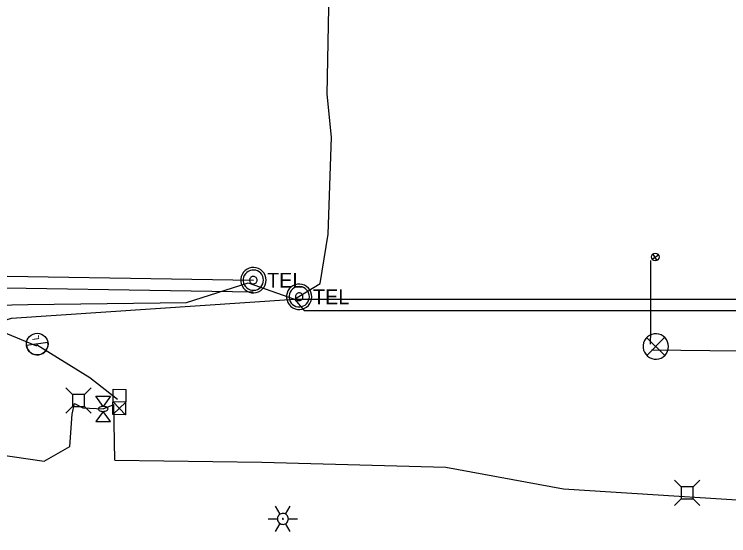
# Model space of a CAD drawing. Extents: x 596028 to 606371, y 330010 to 403088.
# Drawn here: x 604575.9 to 604761.5, y 349817.4 to 349952.8 of the extents above; entities that cross this region are included whole.
import ezdxf

# ---------------------------------------------------------------- set-up
doc = ezdxf.new("R2010")
doc.units = 0
for name, color, linetype in [('Default', 7, 'Continuous'), ('E_LTG', 7, 'Continuous'), ('E_LTG_CID', 7, 'Continuous'), ('E_SIG', 7, 'Continuous'), ('E_SIG_Conduit', 7, 'Continuous'), ('E_UTL_E', 7, 'Continuous'), ('E_UTL_E_Bold', 7, 'Continuous'), ('E_UTL_E_UG', 7, 'Continuous'), ('E_UTL_Loop_UG', 7, 'Continuous'), ('E_UTL_T', 7, 'Continuous'), ('E_UTL_T_MH', 7, 'Continuous'), ('E_UTL_T_UG', 7, 'Continuous')]:
    doc.layers.add(name, color=color, linetype=linetype)

# ---------------------------------------------------------------- blocks, each defined once
blk = doc.blocks.new('_U336')
at = {"layer": 'E_SIG'}
for p, q in [((-6.1, 0.4), (6.1, 0.4)), ((0, 6.1), (0, -6.1))]:
    blk.add_line(p, q, dxfattribs=at)
blk.add_circle((0, 0), 6.1, dxfattribs=at)
blk = doc.blocks.new('_U272')
at = {"layer": 'E_LTG'}
blk.add_lwpolyline([(0.001, -0.171), (0.001, 0.172)], dxfattribs=at)
blk.add_circle((0.001, 0), 0.171, dxfattribs=at)
blk.add_arc((0.001, 0), 0.171, 90, 270, dxfattribs=at)
blk.add_text('L', height=0.108, dxfattribs=at).set_placement((0.066, -0.042))
blk = doc.blocks.new('ACAD_PROXY_ENTITY_15')
at = {"layer": 'E_LTG'}
for points in [[(1843663.8, 1030159.59), (1843660.17, 1030165.87)], [(1843668.16, 1030159.59), (1843671.79, 1030165.87)], [(1843654.37, 1030155.82), (1843661.62, 1030155.82)], [(1843670.34, 1030155.82), (1843670.26, 1030156.64), (1843670.02, 1030157.44), (1843669.64, 1030158.17), (1843669.13, 1030158.82), (1843668.51, 1030159.36), (1843667.79, 1030159.78), (1843667.01, 1030160.05), (1843666.19, 1030160.17), (1843665.36, 1030160.13), (1843664.56, 1030159.93), (1843663.8, 1030159.59), (1843663.13, 1030159.11), (1843662.56, 1030158.51), (1843662.11, 1030157.81), (1843661.8, 1030157.04), (1843661.64, 1030156.23), (1843661.64, 1030155.4), (1843661.8, 1030154.59), (1843662.11, 1030153.82), (1843662.56, 1030153.12), (1843663.13, 1030152.52), (1843663.8, 1030152.04), (1843664.56, 1030151.7), (1843665.36, 1030151.51), (1843666.19, 1030151.47), (1843667.01, 1030151.58), (1843667.79, 1030151.85), (1843668.51, 1030152.27), (1843669.13, 1030152.81), (1843669.64, 1030153.46), (1843670.02, 1030154.2), (1843670.26, 1030154.99), (1843670.34, 1030155.82)], [(1843670.34, 1030155.82), (1843670.26, 1030156.64), (1843670.02, 1030157.44), (1843669.64, 1030158.17), (1843669.13, 1030158.82), (1843668.51, 1030159.36), (1843667.79, 1030159.78), (1843667.01, 1030160.05), (1843666.19, 1030160.17), (1843665.36, 1030160.13), (1843664.56, 1030159.93), (1843663.8, 1030159.59), (1843663.13, 1030159.11), (1843662.56, 1030158.51), (1843662.11, 1030157.81), (1843661.8, 1030157.04), (1843661.64, 1030156.23), (1843661.64, 1030155.4), (1843661.8, 1030154.59), (1843662.11, 1030153.82), (1843662.56, 1030153.12), (1843663.13, 1030152.52), (1843663.8, 1030152.04), (1843664.56, 1030151.7), (1843665.36, 1030151.51), (1843666.19, 1030151.47), (1843667.01, 1030151.58), (1843667.79, 1030151.85), (1843668.51, 1030152.27), (1843669.13, 1030152.81), (1843669.64, 1030153.46), (1843670.02, 1030154.2), (1843670.26, 1030154.99), (1843670.34, 1030155.82)], [(1843670.34, 1030155.82), (1843670.26, 1030156.64), (1843670.02, 1030157.44), (1843669.64, 1030158.17), (1843669.13, 1030158.82), (1843668.51, 1030159.36), (1843667.79, 1030159.78), (1843667.01, 1030160.05), (1843666.19, 1030160.17), (1843665.36, 1030160.13), (1843664.56, 1030159.93), (1843663.8, 1030159.59), (1843663.13, 1030159.11), (1843662.56, 1030158.51), (1843662.11, 1030157.81), (1843661.8, 1030157.04), (1843661.64, 1030156.23), (1843661.64, 1030155.4), (1843661.8, 1030154.59), (1843662.11, 1030153.82), (1843662.56, 1030153.12), (1843663.13, 1030152.52), (1843663.8, 1030152.04), (1843664.56, 1030151.7), (1843665.36, 1030151.51), (1843666.19, 1030151.47), (1843667.01, 1030151.58), (1843667.79, 1030151.85), (1843668.51, 1030152.27), (1843669.13, 1030152.81), (1843669.64, 1030153.46), (1843670.02, 1030154.2), (1843670.26, 1030154.99), (1843670.34, 1030155.82)], [(1843666.34, 1030155.82), (1843666.34, 1030155.88), (1843666.32, 1030155.95), (1843666.29, 1030156.01), (1843666.24, 1030156.07), (1843666.19, 1030156.11), (1843666.13, 1030156.15), (1843666.07, 1030156.17), (1843666, 1030156.18), (1843665.93, 1030156.18), (1843665.86, 1030156.16), (1843665.8, 1030156.13), (1843665.74, 1030156.09), (1843665.69, 1030156.04), (1843665.66, 1030155.98), (1843665.63, 1030155.92), (1843665.62, 1030155.85), (1843665.62, 1030155.78), (1843665.63, 1030155.71), (1843665.66, 1030155.65), (1843665.69, 1030155.59), (1843665.74, 1030155.54), (1843665.8, 1030155.5), (1843665.86, 1030155.47), (1843665.93, 1030155.46), (1843666, 1030155.45), (1843666.07, 1030155.46), (1843666.13, 1030155.49), (1843666.19, 1030155.52), (1843666.24, 1030155.57), (1843666.29, 1030155.62), (1843666.32, 1030155.68), (1843666.34, 1030155.75), (1843666.34, 1030155.82)], [(1843670.34, 1030155.82), (1843677.59, 1030155.82)], [(1843660.17, 1030145.76), (1843663.8, 1030152.04)], [(1843671.79, 1030145.76), (1843668.16, 1030152.04)]]:
    blk.add_lwpolyline(points, dxfattribs=at)
blk = doc.blocks.new('POINT_DISPLAY')
at = {"layer": 'Default'}
blk.add_line((0, 0), (0, 0), dxfattribs=at)
blk = doc.blocks.new('CBX')
at = {"layer": 'E_SIG'}
for p, q in [((0, 16.5), (-32.9, -16.5)), ((-32.9, 16.5), (0, -16.5)), ((0, -16.5), (0, 16.5))]:
    blk.add_line(p, q, dxfattribs=at)
blk.add_lwpolyline([(-32.9, -16.5), (-32.9, 16.5), (32.9, 16.5), (32.9, -16.5)], close=True, dxfattribs=at)
blk.add_blockref('POINT_DISPLAY', (0, 0), dxfattribs=at)

msp = doc.modelspace()

# ---------------------------------------------------------------- linework, layer by layer
at = {"layer": 'E_LTG_CID'}
for points in [[(604581.81, 349866.67), (604572.79, 349870.4), (604558.17, 349871.78), (604526.12, 349873.05), (604499.73, 349874.13), (604447.04, 349869.75)], [(604581.75, 349867.11), (604595.59, 349858.54), (604602.72, 349852.9)]]:
    msp.add_lwpolyline(points, dxfattribs=at)
at = {"layer": 'E_SIG'}
for points in [[(604745.87, 349866.56), (604745.82, 349867.18), (604745.64, 349867.78), (604745.35, 349868.34), (604744.96, 349868.83), (604744.49, 349869.24), (604743.95, 349869.56), (604743.35, 349869.76), (604742.73, 349869.85), (604742.11, 349869.82), (604741.5, 349869.67), (604740.92, 349869.41), (604740.41, 349869.05), (604739.98, 349868.6), (604739.64, 349868.07), (604739.41, 349867.49), (604739.29, 349866.87), (604739.29, 349866.24), (604739.41, 349865.63), (604739.64, 349865.04), (604739.98, 349864.52), (604740.41, 349864.06), (604740.92, 349863.7), (604741.5, 349863.44), (604742.11, 349863.29), (604742.73, 349863.26), (604743.35, 349863.35), (604743.95, 349863.55), (604744.49, 349863.87), (604744.96, 349864.28), (604745.35, 349864.77), (604745.64, 349865.33), (604745.82, 349865.93), (604745.87, 349866.56)], [(604744.84, 349868.89), (604740.23, 349864.23)], [(604740.23, 349868.84), (604744.88, 349864.19)]]:
    msp.add_lwpolyline(points, dxfattribs=at)
at = {"layer": 'E_SIG_Conduit'}
msp.add_lwpolyline([(604741.42, 349865.71), (604976.78, 349863.03)], dxfattribs=at)
at = {"layer": 'E_UTL_E'}
for points in [[(604591.05, 349854.08), (604589.3, 349855.83)], [(604594.15, 349854.08), (604595.9, 349855.83)], [(604594.15, 349854.08), (604591.05, 349854.08)], [(604591.05, 349854.08), (604591.05, 349850.98)], [(604594.15, 349850.98), (604594.15, 349854.08)], [(604591.05, 349850.98), (604589.3, 349849.23)], [(604591.05, 349850.98), (604594.15, 349850.98)], [(604594.15, 349850.98), (604595.9, 349849.23)]]:
    msp.add_lwpolyline(points, dxfattribs=at)
at = {"layer": 'E_UTL_E_Bold'}
for points in [[(604597.13, 349853.64), (604600.94, 349853.64)], [(604599.03, 349850.98), (604597.13, 349853.64)], [(604600.94, 349853.64), (604599.03, 349850.98)], [(604600.3, 349850.34), (604600.28, 349850.46), (604600.21, 349850.58), (604600.1, 349850.69), (604599.95, 349850.78), (604599.77, 349850.86), (604599.56, 349850.92), (604599.33, 349850.96), (604599.09, 349850.98), (604598.85, 349850.97), (604598.62, 349850.94), (604598.4, 349850.89), (604598.2, 349850.82), (604598.03, 349850.74), (604597.9, 349850.63), (604597.81, 349850.52), (604597.77, 349850.4), (604597.77, 349850.28), (604597.81, 349850.16), (604597.9, 349850.05), (604598.03, 349849.95), (604598.2, 349849.86), (604598.4, 349849.79), (604598.62, 349849.74), (604598.85, 349849.71), (604599.09, 349849.71), (604599.33, 349849.73), (604599.56, 349849.77), (604599.77, 349849.83), (604599.95, 349849.91), (604600.1, 349850), (604600.21, 349850.11), (604600.28, 349850.22), (604600.3, 349850.34)], [(604599.03, 349849.71), (604597.13, 349847.04)], [(604600.94, 349847.04), (604599.03, 349849.71)], [(604597.13, 349847.04), (604600.94, 349847.04)]]:
    msp.add_lwpolyline(points, dxfattribs=at)
at = {"layer": 'E_UTL_E_UG'}
for points in [[(604462.46, 349838.34), (604463.28, 349839.78), (604478.22, 349843.25), (604519.25, 349845.31), (604537.93, 349843.46), (604583.72, 349836.75), (604590.36, 349840.55), (604591, 349848.98), (604591.61, 349851.76), (604593.73, 349850.66), (604599.03, 349850.34), (604601.78, 349851.47)], [(604602.03, 349837.02), (604601.78, 349851.47)], [(604602.03, 349837.02), (604640.2, 349836.5), (604688.03, 349835.18), (604718.62, 349829.61), (604784.15, 349825.44), (604812.94, 349827.86), (604814.91, 349827.55), (604815.51, 349830.08), (604816.76, 349833.32), (604849.11, 349837.54), (604884.24, 349839.48)]]:
    msp.add_lwpolyline(points, dxfattribs=at)
at = {"layer": 'E_UTL_Loop_UG'}
msp.add_lwpolyline([(604741.21, 349867.18), (604741.24, 349870.43), (604741.24, 349888.88)], dxfattribs=at)
at = {"layer": 'E_UTL_T'}
for points in [[(604749.14, 349830.08), (604747.39, 349831.83)], [(604752.24, 349830.08), (604753.99, 349831.83)], [(604752.24, 349830.08), (604749.14, 349830.08)], [(604749.14, 349830.08), (604749.14, 349826.99)], [(604752.24, 349826.99), (604752.24, 349830.08)], [(604749.14, 349826.99), (604747.39, 349825.23)], [(604749.14, 349826.99), (604752.24, 349826.99)], [(604752.24, 349826.99), (604753.99, 349825.23)]]:
    msp.add_lwpolyline(points, dxfattribs=at)
at = {"layer": 'E_UTL_T_MH'}
for points in [[(604641.34, 349883.78), (604641.28, 349884.4), (604641.1, 349885), (604640.81, 349885.56), (604640.42, 349886.06), (604639.95, 349886.47), (604639.41, 349886.78), (604638.81, 349886.98), (604638.19, 349887.07), (604637.57, 349887.04), (604636.96, 349886.9), (604636.39, 349886.64), (604635.87, 349886.27), (604635.44, 349885.82), (604635.1, 349885.29), (604634.87, 349884.71), (604634.75, 349884.09), (604634.75, 349883.46), (604634.87, 349882.85), (604635.1, 349882.27), (604635.44, 349881.74), (604635.87, 349881.28), (604636.39, 349880.92), (604636.96, 349880.66), (604637.57, 349880.51), (604638.19, 349880.48), (604638.81, 349880.57), (604639.41, 349880.78), (604639.95, 349881.09), (604640.42, 349881.5), (604640.81, 349881.99), (604641.1, 349882.55), (604641.28, 349883.15), (604641.34, 349883.78)], [(604640.68, 349883.78), (604640.63, 349884.28), (604640.49, 349884.76), (604640.26, 349885.21), (604639.95, 349885.6), (604639.57, 349885.93), (604639.13, 349886.18), (604638.66, 349886.34), (604638.16, 349886.41), (604637.66, 349886.39), (604637.17, 349886.27), (604636.72, 349886.06), (604636.31, 349885.77), (604635.96, 349885.41), (604635.69, 349884.99), (604635.5, 349884.52), (604635.41, 349884.03), (604635.41, 349883.53), (604635.5, 349883.03), (604635.69, 349882.57), (604635.96, 349882.15), (604636.31, 349881.78), (604636.72, 349881.49), (604637.17, 349881.28), (604637.66, 349881.16), (604638.16, 349881.14), (604638.66, 349881.21), (604639.13, 349881.38), (604639.57, 349881.63), (604639.95, 349881.96), (604640.26, 349882.35), (604640.49, 349882.8), (604640.63, 349883.28), (604640.68, 349883.78)], [(604639.03, 349883.78), (604639.01, 349883.97), (604638.95, 349884.15), (604638.87, 349884.31), (604638.75, 349884.46), (604638.61, 349884.58), (604638.45, 349884.68), (604638.27, 349884.74), (604638.08, 349884.77), (604637.89, 349884.76), (604637.71, 349884.71), (604637.54, 349884.64), (604637.39, 349884.53), (604637.26, 349884.39), (604637.16, 349884.23), (604637.09, 349884.06), (604637.05, 349883.87), (604637.05, 349883.68), (604637.09, 349883.5), (604637.16, 349883.32), (604637.26, 349883.17), (604637.39, 349883.03), (604637.54, 349882.92), (604637.71, 349882.84), (604637.89, 349882.8), (604638.08, 349882.79), (604638.27, 349882.82), (604638.45, 349882.88), (604638.61, 349882.97), (604638.75, 349883.09), (604638.87, 349883.24), (604638.95, 349883.41), (604639.01, 349883.59), (604639.03, 349883.78)], [(604653.24, 349879.47), (604653.18, 349880.09), (604653.01, 349880.69), (604652.72, 349881.25), (604652.33, 349881.74), (604651.86, 349882.15), (604651.31, 349882.47), (604650.72, 349882.67), (604650.1, 349882.76), (604649.47, 349882.73), (604648.86, 349882.59), (604648.29, 349882.32), (604647.78, 349881.96), (604647.35, 349881.51), (604647.01, 349880.98), (604646.78, 349880.4), (604646.66, 349879.78), (604646.66, 349879.15), (604646.78, 349878.54), (604647.01, 349877.95), (604647.35, 349877.43), (604647.78, 349876.97), (604648.29, 349876.61), (604648.86, 349876.35), (604649.47, 349876.2), (604650.1, 349876.17), (604650.72, 349876.26), (604651.31, 349876.47), (604651.86, 349876.78), (604652.33, 349877.19), (604652.72, 349877.68), (604653.01, 349878.24), (604653.18, 349878.84), (604653.24, 349879.47)], [(604652.58, 349879.47), (604652.53, 349879.97), (604652.39, 349880.45), (604652.16, 349880.89), (604651.85, 349881.29), (604651.47, 349881.62), (604651.04, 349881.87), (604650.56, 349882.03), (604650.07, 349882.1), (604649.57, 349882.08), (604649.08, 349881.96), (604648.62, 349881.75), (604648.21, 349881.46), (604647.87, 349881.1), (604647.6, 349880.68), (604647.41, 349880.21), (604647.31, 349879.72), (604647.31, 349879.22), (604647.41, 349878.72), (604647.6, 349878.26), (604647.87, 349877.83), (604648.21, 349877.47), (604648.62, 349877.18), (604649.08, 349876.97), (604649.57, 349876.85), (604650.07, 349876.83), (604650.56, 349876.9), (604651.04, 349877.07), (604651.47, 349877.32), (604651.85, 349877.65), (604652.16, 349878.04), (604652.39, 349878.49), (604652.53, 349878.97), (604652.58, 349879.47)], [(604650.93, 349879.47), (604650.91, 349879.65), (604650.86, 349879.83), (604650.78, 349880), (604650.66, 349880.15), (604650.52, 349880.27), (604650.35, 349880.37), (604650.18, 349880.43), (604649.99, 349880.46), (604649.8, 349880.45), (604649.62, 349880.4), (604649.45, 349880.32), (604649.29, 349880.22), (604649.16, 349880.08), (604649.06, 349879.92), (604648.99, 349879.75), (604648.96, 349879.56), (604648.96, 349879.37), (604648.99, 349879.19), (604649.06, 349879.01), (604649.16, 349878.85), (604649.29, 349878.72), (604649.45, 349878.61), (604649.62, 349878.53), (604649.8, 349878.49), (604649.99, 349878.48), (604650.18, 349878.5), (604650.35, 349878.57), (604650.52, 349878.66), (604650.66, 349878.78), (604650.78, 349878.93), (604650.86, 349879.1), (604650.91, 349879.28), (604650.93, 349879.47)]]:
    msp.add_lwpolyline(points, dxfattribs=at)
at = {"layer": 'E_UTL_T_UG'}
for points in [[(604648.72, 349878.82), (604655.38, 349882.89), (604657.44, 349895.7), (604658.3, 349920.9), (604657.2, 349932.04), (604657.87, 349968.11)], [(604264.74, 349946.55), (604425.41, 349943.14), (604552.74, 349885.14), (604638.04, 349883.78)], [(604264.68, 349943.55), (604424.73, 349940.15), (604552.07, 349882.15), (604637.99, 349880.78)], [(604442.66, 349832.17), (604458.97, 349846.2), (604484.65, 349868.52), (604493.97, 349873.14), (604513.35, 349876.08), (604579.46, 349877.45), (604620.7, 349878), (604636.71, 349883.1), (604648.72, 349878.82), (604651.26, 349875.93)], [(604447.83, 349817.41), (604452.55, 349835.45), (604460.41, 349841.44), (604513.09, 349854.32), (604575.2, 349873.88), (604648.72, 349878.82)], [(604648.72, 349878.82), (604990.59, 349878.82)], [(604651.26, 349875.93), (604989.88, 349875.93)]]:
    msp.add_lwpolyline(points, dxfattribs=at)

# ---------------------------------------------------------------- block references
at = {"layer": 'E_LTG', "xscale": 0.1, "yscale": 0.10000000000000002, "rotation": 89.38631717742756}
msp.add_blockref('CBX', (604603.25, 349852.13), dxfattribs=at)
at = {"layer": 'E_LTG', "xscale": 0.32808333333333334, "yscale": 0.32808333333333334}
msp.add_blockref('ACAD_PROXY_ENTITY_15', (-230.37, 11844.83), dxfattribs=at)
at = {"layer": 'E_LTG_CID', "xscale": 16.404166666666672, "yscale": 16.404166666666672, "rotation": 97.82095686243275}
msp.add_blockref('_U272', (604581.91, 349867.15), dxfattribs=at)
at = {"layer": 'E_UTL_Loop_UG', "xscale": 0.16404166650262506, "yscale": 0.16404166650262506, "rotation": 122.69997330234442}
msp.add_blockref('_U336', (604742.43, 349889.8), dxfattribs=at)

# ---------------------------------------------------------------- texts
at = {"layer": 'E_UTL_T_MH'}
for p in [(604641.6, 349881.83), (604653.51, 349877.52)]:
    msp.add_text('TEL', height=3.849, dxfattribs=at).set_placement(p)

doc.saveas('drawing.dxf')
